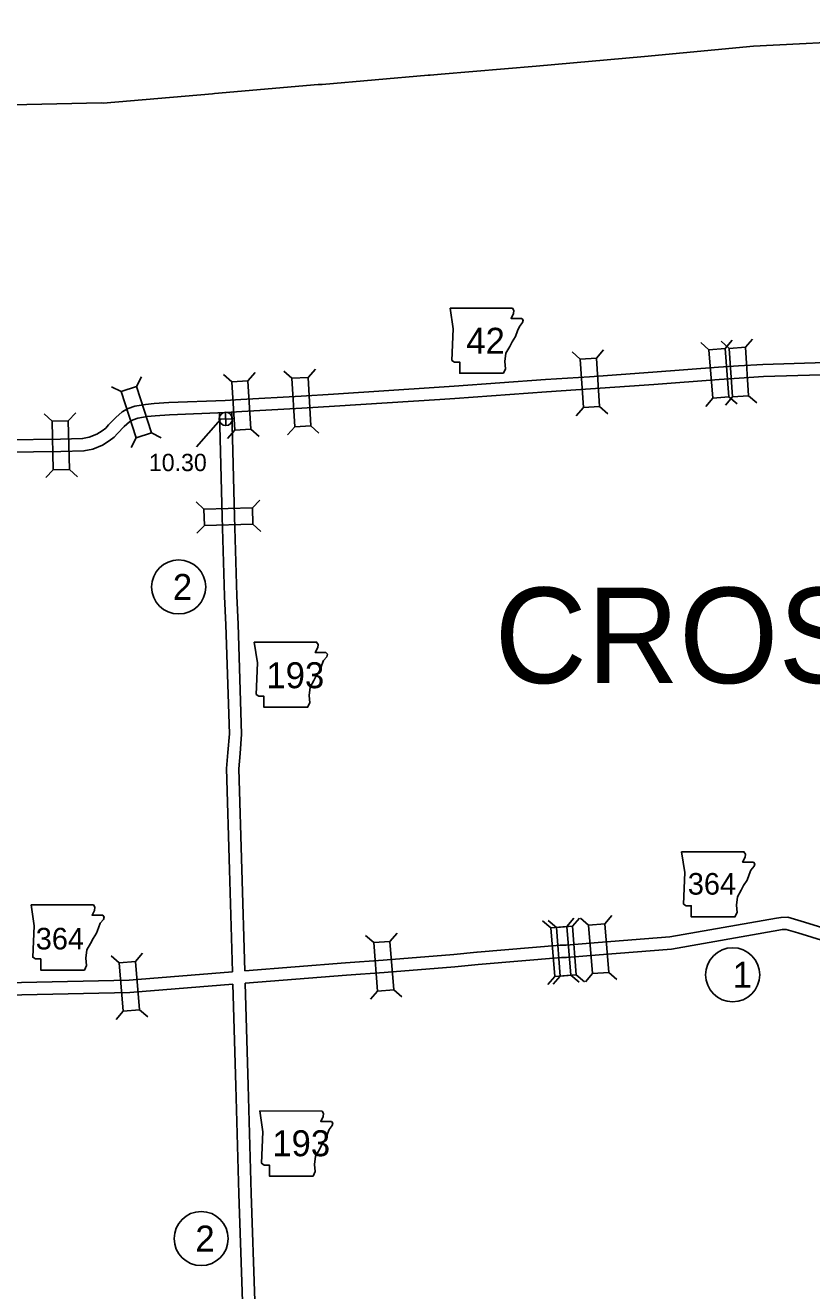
# Model space of a CAD drawing. Extents: x -939622 to -934222, y 1383701 to 1385301.
# Drawn here: x -935870.6 to -935813, y 1384461.7 to 1384554.4 of the extents above; entities that cross this region are included whole.
import ezdxf

# ---------------------------------------------------------------- set-up
doc = ezdxf.new("R2010")
doc.units = 0
for name, color, linetype in [('Default', 7, 'Continuous'), ('Level 10', 7, 'Continuous'), ('Level 2', 7, 'Continuous'), ('Level 20', 7, 'Continuous'), ('Level 21', 7, 'Continuous'), ('Level 25', 7, 'Continuous'), ('Level 26', 7, 'Continuous'), ('Level 27', 7, 'Continuous')]:
    doc.layers.add(name, color=color, linetype=linetype)

msp = doc.modelspace()

# ---------------------------------------------------------------- linework, layer by layer
at = {"layer": 'Level 10'}
for points in [[(-935839.184, 1384527.984), (-935832.487, 1384528.471), (-935829.264, 1384528.685), (-935824.613, 1384529.01), (-935819.816, 1384529.384), (-935818.346, 1384529.47), (-935816.573, 1384529.589), (-935808.147, 1384529.842)], [(-935839.119, 1384527.086), (-935832.424, 1384527.574), (-935829.203, 1384527.787), (-935824.547, 1384528.112), (-935819.755, 1384528.486), (-935818.289, 1384528.572), (-935816.529, 1384528.69), (-935808.12, 1384528.942)], [(-935872.006, 1384524.06), (-935868.018, 1384524.109), (-935866.406, 1384524.15), (-935865.918, 1384524.246), (-935865.35, 1384524.473), (-935864.965, 1384524.71), (-935864.708, 1384524.92), (-935864.498, 1384525.151), (-935863.97, 1384525.699), (-935863.497, 1384526.112), (-935863.07, 1384526.359), (-935862.567, 1384526.523), (-935861.791, 1384526.658), (-935861.166, 1384526.725), (-935860.071, 1384526.789), (-935855.959, 1384526.95), (-935854.8, 1384527.024), (-935850.394, 1384527.271), (-935848.007, 1384527.413), (-935840.284, 1384527.914), (-935839.18, 1384527.984)], [(-935872.007, 1384523.16), (-935868.002, 1384523.209), (-935866.307, 1384523.252), (-935865.661, 1384523.379), (-935864.944, 1384523.666), (-935864.443, 1384523.975), (-935864.087, 1384524.265), (-935863.84, 1384524.536), (-935863.349, 1384525.047), (-935862.971, 1384525.377), (-935862.701, 1384525.532), (-935862.35, 1384525.647), (-935861.665, 1384525.766), (-935861.091, 1384525.828), (-935860.027, 1384525.89), (-935855.913, 1384526.051), (-935854.746, 1384526.125), (-935850.342, 1384526.372), (-935847.951, 1384526.515), (-935840.226, 1384527.015), (-935839.123, 1384527.086)], [(-935856.373, 1384526.038), (-935856.166, 1384518.42), (-935856.003, 1384512.603)], [(-935855.474, 1384526.079), (-935855.266, 1384518.445), (-935855.104, 1384512.628)], [(-935855.423, 1384485.09), (-935855.631, 1384492.567), (-935855.846, 1384499.978), (-935855.756, 1384501.157), (-935855.648, 1384502.524), (-935855.899, 1384510.515), (-935856.003, 1384512.593)], [(-935854.524, 1384485.161), (-935854.732, 1384492.593), (-935854.945, 1384499.957), (-935854.859, 1384501.088), (-935854.747, 1384502.503), (-935855, 1384510.552), (-935855.104, 1384512.638)], [(-935796.586, 1384481.952), (-935799.652, 1384481.818), (-935802.239, 1384481.641), (-935803.08, 1384482.13), (-935806.668, 1384485.009), (-935807.002, 1384485.37), (-935807.201, 1384485.873), (-935807.388, 1384486.459), (-935808.712, 1384487.133), (-935810.648, 1384487.855), (-935813.751, 1384488.803), (-935814.723, 1384489.089), (-935815.227, 1384489.08), (-935815.559, 1384489.024), (-935823.383, 1384487.65), (-935828.627, 1384487.228), (-935830.973, 1384487.049), (-935831.19, 1384487.051), (-935831.407, 1384487.03), (-935837.501, 1384486.527)], [(-935798.33, 1384480.975), (-935799.602, 1384480.92), (-935802.452, 1384480.725), (-935803.591, 1384481.386), (-935807.283, 1384484.349), (-935807.777, 1384484.881), (-935808.049, 1384485.571), (-935808.131, 1384485.827), (-935809.075, 1384486.308), (-935810.937, 1384487.003), (-935814.01, 1384487.941), (-935814.845, 1384488.187), (-935815.143, 1384488.181), (-935815.406, 1384488.137), (-935823.268, 1384486.757), (-935828.557, 1384486.331), (-935830.942, 1384486.148), (-935831.151, 1384486.15), (-935831.327, 1384486.134), (-935837.427, 1384485.63)], [(-935854.524, 1384485.161), (-935847.128, 1384485.736), (-935844.368, 1384485.948), (-935839.204, 1384486.351), (-935837.51, 1384486.526)], [(-935854.499, 1384484.26), (-935847.059, 1384484.839), (-935844.299, 1384485.051), (-935839.123, 1384485.454), (-935837.417, 1384485.631)], [(-935879.248, 1384484.002), (-935870.867, 1384484.309), (-935862.995, 1384484.469), (-935855.423, 1384485.09)], [(-935878.322, 1384483.136), (-935870.842, 1384483.409), (-935862.95, 1384483.57), (-935855.397, 1384484.189)], [(-935854.865, 1384445.493), (-935855.03, 1384451.928), (-935854.65, 1384453.184), (-935854.457, 1384454.093), (-935854.683, 1384460.946), (-935854.95, 1384468.824), (-935855.18, 1384476.741), (-935855.397, 1384484.189)], [(-935853.966, 1384445.535), (-935854.126, 1384451.806), (-935853.778, 1384452.959), (-935853.553, 1384454.013), (-935853.783, 1384460.976), (-935854.05, 1384468.852), (-935854.28, 1384476.767), (-935854.499, 1384484.26)]]:
    msp.add_lwpolyline(points, dxfattribs=at)
at = {"layer": 'Level 2'}
for points in [[(-935840.127, 1384550.852), (-935833.16, 1384551.441), (-935825.239, 1384552.141), (-935817.249, 1384552.893), (-935808.59, 1384553.35), (-935800.846, 1384553.701), (-935792.918, 1384554.034), (-935784.981, 1384554.401), (-935784.349, 1384554.427)], [(-935889.284, 1384548.085), (-935888.789, 1384548.102), (-935888.682, 1384548.111), (-935880.776, 1384548.363), (-935880.722, 1384548.366), (-935872.692, 1384548.566), (-935865.004, 1384548.751), (-935864.883, 1384548.734), (-935856.888, 1384549.413), (-935856.732, 1384549.422), (-935849.131, 1384550.081), (-935848.856, 1384550.088), (-935841.082, 1384550.764), (-935840.938, 1384550.772), (-935840.127, 1384550.852)]]:
    msp.add_lwpolyline(points, dxfattribs=at)
at = {"layer": 'Level 20'}
for p, q in [((-935820.517, 1384530.665), (-935821.118, 1384531.18)), ((-935819.03, 1384530.759), (-935819.627, 1384531.28)), ((-935819.332, 1384530.757), (-935818.817, 1384531.359)), ((-935817.845, 1384530.839), (-935817.324, 1384531.435)), ((-935829.944, 1384529.975), (-935830.54, 1384530.497)), ((-935828.758, 1384530.053), (-935828.237, 1384530.649)), ((-935849.875, 1384528.634), (-935849.347, 1384529.225)), ((-935862.447, 1384527.963), (-935862.088, 1384528.669)), ((-935855.478, 1384528.315), (-935856.073, 1384528.839)), ((-935854.293, 1384528.39), (-935853.769, 1384528.985)), ((-935851.061, 1384528.568), (-935851.651, 1384529.095)), ((-935863.576, 1384527.595), (-935864.282, 1384527.953)), ((-935829.708, 1384526.419), (-935830.23, 1384525.823)), ((-935828.523, 1384526.497), (-935827.927, 1384525.975)), ((-935820.239, 1384527.112), (-935820.754, 1384526.51)), ((-935818.79, 1384527.203), (-935819.312, 1384526.606)), ((-935819.055, 1384527.204), (-935818.453, 1384526.69)), ((-935817.605, 1384527.283), (-935817.009, 1384526.762)), ((-935868.636, 1384525.426), (-935869.21, 1384525.971)), ((-935867.448, 1384525.456), (-935866.903, 1384526.03)), ((-935861.341, 1384524.575), (-935860.635, 1384524.217)), ((-935855.253, 1384524.758), (-935855.777, 1384524.164)), ((-935854.067, 1384524.834), (-935853.473, 1384524.31)), ((-935850.861, 1384525.009), (-935851.389, 1384524.419)), ((-935849.675, 1384525.076), (-935849.084, 1384524.548)), ((-935862.47, 1384524.207), (-935862.829, 1384523.501)), ((-935868.546, 1384521.863), (-935869.091, 1384521.289)), ((-935867.358, 1384521.893), (-935866.784, 1384521.347)), ((-935857.513, 1384518.978), (-935858.088, 1384519.523)), ((-935853.951, 1384519.075), (-935853.406, 1384519.65)), ((-935857.481, 1384517.79), (-935858.025, 1384517.215)), ((-935853.918, 1384517.888), (-935853.343, 1384517.343)), ((-935832.106, 1384488.309), (-935832.71, 1384488.821)), ((-935831.685, 1384488.33), (-935832.287, 1384488.846)), ((-935830.922, 1384488.407), (-935830.41, 1384489.011)), ((-935830.501, 1384488.421), (-935829.985, 1384489.022)), ((-935829.327, 1384488.508), (-935829.93, 1384489.021)), ((-935828.143, 1384488.603), (-935827.63, 1384489.207)), ((-935845.064, 1384487.23), (-935845.666, 1384487.744)), ((-935843.88, 1384487.322), (-935843.365, 1384487.924)), ((-935863.71, 1384485.747), (-935864.314, 1384486.26)), ((-935862.526, 1384485.844), (-935862.013, 1384486.448)), ((-935831.812, 1384484.757), (-935832.325, 1384484.153)), ((-935831.414, 1384484.777), (-935831.929, 1384484.175)), ((-935830.628, 1384484.855), (-935830.024, 1384484.343)), ((-935830.229, 1384484.867), (-935829.628, 1384484.351)), ((-935829.041, 1384484.956), (-935829.555, 1384484.352)), ((-935827.857, 1384485.051), (-935827.254, 1384484.538)), ((-935844.787, 1384483.676), (-935845.302, 1384483.075)), ((-935843.603, 1384483.769), (-935843.001, 1384483.254)), ((-935863.419, 1384482.195), (-935863.932, 1384481.591)), ((-935862.235, 1384482.292), (-935861.631, 1384481.78))]:
    msp.add_line(p, q, dxfattribs=at)
for points in [[(-935820.517, 1384530.665), (-935820.239, 1384527.112), (-935819.055, 1384527.204), (-935819.332, 1384530.757)], [(-935817.605, 1384527.283), (-935817.845, 1384530.839), (-935819.03, 1384530.759), (-935818.79, 1384527.203)], [(-935829.944, 1384529.975), (-935829.708, 1384526.419), (-935828.523, 1384526.497), (-935828.758, 1384530.053)], [(-935855.478, 1384528.315), (-935855.253, 1384524.758), (-935854.067, 1384524.834), (-935854.293, 1384528.39)], [(-935851.061, 1384528.568), (-935850.861, 1384525.009), (-935849.675, 1384525.076), (-935849.875, 1384528.634)], [(-935863.576, 1384527.595), (-935862.47, 1384524.207), (-935861.341, 1384524.575), (-935862.447, 1384527.963)], [(-935867.358, 1384521.893), (-935867.448, 1384525.456), (-935868.636, 1384525.426), (-935868.546, 1384521.863)], [(-935853.951, 1384519.075), (-935857.513, 1384518.978), (-935857.481, 1384517.79), (-935853.918, 1384517.888)], [(-935830.229, 1384484.867), (-935830.501, 1384488.421), (-935831.685, 1384488.33), (-935831.414, 1384484.777)], [(-935827.857, 1384485.051), (-935828.143, 1384488.603), (-935829.327, 1384488.508), (-935829.041, 1384484.956)], [(-935832.106, 1384488.309), (-935831.812, 1384484.757), (-935830.628, 1384484.855), (-935830.922, 1384488.407)], [(-935843.603, 1384483.769), (-935843.88, 1384487.322), (-935845.064, 1384487.23), (-935844.787, 1384483.676)], [(-935862.235, 1384482.292), (-935862.526, 1384485.844), (-935863.71, 1384485.747), (-935863.419, 1384482.195)]]:
    msp.add_lwpolyline(points, close=True, dxfattribs=at)
at = {"layer": 'Level 21'}
for points in [[(-935839.475, 1384533.712), (-935839.247, 1384532.189), (-935839.348, 1384529.88), (-935839.145, 1384529.753), (-935838.765, 1384529.753), (-935838.765, 1384528.941), (-935835.567, 1384528.941), (-935835.415, 1384529.271), (-935835.466, 1384529.804), (-935835.39, 1384530.413), (-935835.11, 1384530.895), (-935834.933, 1384531.25), (-935834.679, 1384531.631), (-935834.527, 1384532.037), (-935834.4, 1384532.367), (-935834.171, 1384532.646), (-935834.121, 1384532.824), (-935834.222, 1384532.951), (-935835.009, 1384532.951), (-935834.831, 1384533.306), (-935834.806, 1384533.534), (-935834.911, 1384533.71)], [(-935853.821, 1384509.241), (-935853.593, 1384507.719), (-935853.695, 1384505.409), (-935853.492, 1384505.282), (-935853.111, 1384505.282), (-935853.111, 1384504.47), (-935849.913, 1384504.47), (-935849.761, 1384504.8), (-935849.812, 1384505.333), (-935849.736, 1384505.942), (-935849.457, 1384506.424), (-935849.279, 1384506.78), (-935849.025, 1384507.16), (-935848.873, 1384507.566), (-935848.746, 1384507.896), (-935848.518, 1384508.175), (-935848.467, 1384508.353), (-935848.568, 1384508.48), (-935849.355, 1384508.48), (-935849.177, 1384508.835), (-935849.152, 1384509.064), (-935849.257, 1384509.239)], [(-935822.515, 1384493.884), (-935822.287, 1384492.361), (-935822.388, 1384490.052), (-935822.185, 1384489.925), (-935821.805, 1384489.925), (-935821.805, 1384489.113), (-935818.607, 1384489.113), (-935818.455, 1384489.443), (-935818.506, 1384489.976), (-935818.429, 1384490.585), (-935818.15, 1384491.067), (-935817.973, 1384491.422), (-935817.719, 1384491.803), (-935817.567, 1384492.209), (-935817.44, 1384492.539), (-935817.211, 1384492.818), (-935817.161, 1384492.996), (-935817.262, 1384493.122), (-935818.049, 1384493.122), (-935817.871, 1384493.478), (-935817.846, 1384493.706), (-935817.951, 1384493.881)], [(-935870.176, 1384489.992), (-935869.947, 1384488.469), (-935870.049, 1384486.16), (-935869.846, 1384486.033), (-935869.465, 1384486.033), (-935869.465, 1384485.221), (-935866.268, 1384485.221), (-935866.115, 1384485.551), (-935866.166, 1384486.084), (-935866.09, 1384486.693), (-935865.811, 1384487.175), (-935865.633, 1384487.53), (-935865.379, 1384487.911), (-935865.227, 1384488.317), (-935865.1, 1384488.647), (-935864.872, 1384488.926), (-935864.821, 1384489.104), (-935864.923, 1384489.23), (-935865.709, 1384489.23), (-935865.532, 1384489.586), (-935865.506, 1384489.814), (-935865.612, 1384489.99)], [(-935853.419, 1384474.893), (-935853.191, 1384473.371), (-935853.292, 1384471.061), (-935853.089, 1384470.934), (-935852.708, 1384470.934), (-935852.708, 1384470.122), (-935849.511, 1384470.122), (-935849.359, 1384470.452), (-935849.409, 1384470.985), (-935849.333, 1384471.594), (-935849.054, 1384472.076), (-935848.876, 1384472.432), (-935848.623, 1384472.812), (-935848.47, 1384473.218), (-935848.344, 1384473.548), (-935848.115, 1384473.827), (-935848.064, 1384474.005), (-935848.166, 1384474.132), (-935848.953, 1384474.132), (-935848.775, 1384474.487), (-935848.75, 1384474.716), (-935848.855, 1384474.891)]]:
    msp.add_lwpolyline(points, close=True, dxfattribs=at)
at = {"layer": 'Level 25'}
msp.add_line((-935858.049, 1384523.55), (-935856.288, 1384525.554), dxfattribs=at)
at = {"layer": 'Level 26'}
for p, q in [((-935856.398, 1384525.58), (-935855.421, 1384525.602)), ((-935855.898, 1384525.103), (-935855.921, 1384526.079))]:
    msp.add_line(p, q, dxfattribs=at)
msp.add_circle((-935855.909, 1384525.591), 0.488, dxfattribs=at)
at = {"layer": 'Level 27'}
for centre in [(-935859.363, 1384513.283), (-935818.778, 1384484.871), (-935857.712, 1384465.548)]:
    msp.add_circle(centre, 1.98, dxfattribs=at)

# ---------------------------------------------------------------- texts
at = {"layer": 'Default'}
msp.add_text('CROSS', height=7, dxfattribs=at).set_placement((-935836.222, 1384506.237))
at = {"layer": 'Level 21'}
for s, height, p in [('42', 1.9008, (-935838.29, 1384530.366)), ('193', 1.9008, (-935852.938, 1384505.865)), ('364', 1.584, (-935822.062, 1384490.743)), ('364', 1.584, (-935869.831, 1384486.727)), ('193', 1.9008, (-935852.506, 1384471.58))]:
    msp.add_text(s, height=height, dxfattribs=at).set_placement(p)
at = {"layer": 'Level 25'}
msp.add_text('10.30', height=1.2672, dxfattribs=at).set_placement((-935861.544, 1384521.768))
at = {"layer": 'Level 27'}
for s, p in [('2', (-935859.788, 1384512.333)), ('1', (-935818.778, 1384483.921)), ('2', (-935858.137, 1384464.597))]:
    msp.add_text(s, height=1.901, dxfattribs=at).set_placement(p)

doc.saveas('drawing.dxf')
